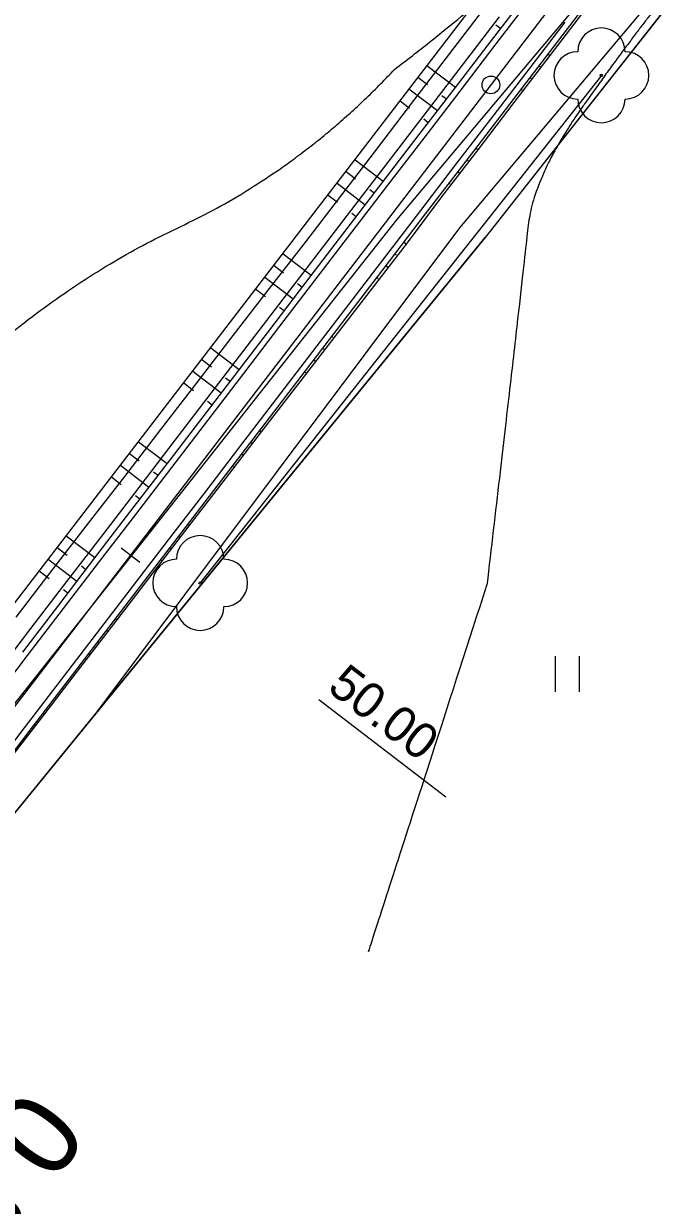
# Model space of a CAD drawing. Extents: x -495905 to -478420, y -1113297 to -1107716.
# Drawn here: x -479330.8 to -479277.6, y -1111225.6 to -1111125.9 of the extents above; entities that cross this region are included whole.
import ezdxf

# ---------------------------------------------------------------- set-up
doc = ezdxf.new("R2010")
doc.units = 0
for name, color, linetype in [('03_PC_OBJEKTY_NÁVRH_PR', 7, 'Continuous'), ('2D_VRSTEVNICE', 7, 'Continuous'), ('C5_HATCH_SLOPE_L', 7, 'Continuous'), ('C5_HATCH_SLOPE_R', 7, 'Continuous'), ('C5_HECTOMETRY', 7, 'Continuous'), ('C5_HRANA_TELESO', 7, 'Continuous'), ('C5_KORUNA', 7, 'Continuous'), ('C5_OSA', 7, 'Continuous'), ('C5_PRIKOP', 7, 'Continuous'), ('C5_STANICENI', 7, 'Continuous'), ('C5_ZPEVKRAJ', 7, 'Continuous'), ('ttp', 7, 'Continuous'), ('zamereni', 7, 'Continuous')]:
    doc.layers.add(name, color=color, linetype=linetype)

msp = doc.modelspace()

# ---------------------------------------------------------------- linework, layer by layer
at = {"layer": '03_PC_OBJEKTY_NÁVRH_PR'}
msp.add_lwpolyline([(-479531.54, -1111424.41), (-479474.18, -1111378.38), (-479432.34, -1111317.36), (-479343.997, -1111211.554), (-479353.502, -1111203.437), (-479247.26, -1111064.93), (-479015.8, -1110808.69), (-478957.84, -1110729.54), (-478938.65, -1110719.95), (-478881.29, -1110714.35), (-478867.9, -1110714.75)], dxfattribs=at)
at = {"layer": '2D_VRSTEVNICE'}
for points in [[(-479299.489, -1111129.774), (-479291.104, -1111123.399), (-479282.233, -1111113.706), (-479267.457, -1111103.69), (-479263.97, -1111100.395), (-479261.432, -1111096.898), (-479261.413, -1111096.872), (-479252.981, -1111087.033), (-479248.875, -1111083.57), (-479245.18, -1111080.15), (-479239.606, -1111074.979), (-479242.669, -1111080.465), (-479242.759, -1111082.419), (-479242.252, -1111084.55), (-479241.709, -1111085.909), (-479249.724, -1111089.408), (-479257.015, -1111098.85), (-479257.107, -1111098.963)], [(-479257.107, -1111098.963), (-479267.897, -1111112.843), (-479274.797, -1111121.31), (-479279.491, -1111127.061), (-479287.802, -1111138.815), (-479288.709, -1111147.541), (-479291.705, -1111173.298)], [(-479365.464, -1111176.058), (-479354.225, -1111170.904), (-479347.648, -1111166.557), (-479327.945, -1111147.906), (-479307.555, -1111138.372), (-479299.489, -1111129.774)], [(-479301.65, -1111204.13), (-479301.65, -1111204.13), (-479301.65, -1111204.13), (-479291.705, -1111173.298)]]:
    msp.add_open_spline(points, degree=2, dxfattribs=at)
at = {"layer": 'C5_HATCH_SLOPE_L'}
for p, q in [((-479290.564, -1111126.336), (-479290.952, -1111126.039)), ((-479294.363, -1111131.299), (-479296.759, -1111129.464)), ((-479296.706, -1111131.079), (-479297.516, -1111130.459)), ((-479295.883, -1111133.284), (-479298.273, -1111131.454)), ((-479298.223, -1111133.067), (-479299.03, -1111132.449)), ((-479295.123, -1111132.291), (-479295.51, -1111131.995)), ((-479296.643, -1111134.276), (-479297.029, -1111133.98)), ((-479300.442, -1111139.239), (-479302.812, -1111137.425)), ((-479302.771, -1111139.03), (-479303.571, -1111138.418)), ((-479301.961, -1111141.224), (-479304.329, -1111139.412)), ((-479304.289, -1111141.017), (-479305.088, -1111140.405)), ((-479301.201, -1111140.232), (-479301.586, -1111139.938)), ((-479302.721, -1111142.217), (-479303.105, -1111141.923)), ((-479306.52, -1111147.18), (-479308.893, -1111145.364)), ((-479308.85, -1111146.971), (-479309.654, -1111146.355)), ((-479308.039, -1111149.165), (-479310.416, -1111147.346)), ((-479310.37, -1111148.955), (-479311.178, -1111148.337)), ((-479307.28, -1111148.173), (-479307.662, -1111147.88)), ((-479308.799, -1111150.158), (-479309.181, -1111149.866)), ((-479312.598, -1111155.121), (-479314.987, -1111153.292)), ((-479314.934, -1111154.907), (-479315.748, -1111154.284)), ((-479314.118, -1111157.106), (-479316.51, -1111155.275)), ((-479316.454, -1111156.891), (-479317.271, -1111156.266)), ((-479313.358, -1111156.113), (-479313.738, -1111155.822)), ((-479314.878, -1111158.098), (-479315.258, -1111157.807)), ((-479318.677, -1111163.061), (-479321.079, -1111161.222)), ((-479321.018, -1111162.844), (-479321.841, -1111162.213)), ((-479320.196, -1111165.046), (-479322.602, -1111163.204)), ((-479322.538, -1111164.828), (-479323.364, -1111164.196)), ((-479319.436, -1111164.054), (-479319.815, -1111163.764)), ((-479320.956, -1111166.039), (-479321.334, -1111165.75)), ((-479324.755, -1111171.002), (-479327.172, -1111169.151)), ((-479327.1, -1111170.781), (-479327.932, -1111170.144)), ((-479326.275, -1111172.987), (-479328.692, -1111171.136)), ((-479328.62, -1111172.766), (-479329.452, -1111172.129)), ((-479325.515, -1111171.994), (-479325.892, -1111171.706)), ((-479327.034, -1111173.98), (-479327.41, -1111173.692))]:
    msp.add_line(p, q, dxfattribs=at)
at = {"layer": 'C5_HATCH_SLOPE_R'}
for p, q in [((-479286.54, -1111128.482), (-479286.369, -1111128.613)), ((-479287.3, -1111129.474), (-479287.215, -1111129.539)), ((-479287.13, -1111129.604), (-479287.13, -1111129.604)), ((-479288.06, -1111130.467), (-479287.892, -1111130.596)), ((-479288.819, -1111131.46), (-479288.736, -1111131.524)), ((-479288.653, -1111131.587), (-479288.653, -1111131.587)), ((-479292.618, -1111136.423), (-479292.453, -1111136.549)), ((-479293.378, -1111137.415), (-479293.296, -1111137.478)), ((-479293.213, -1111137.541), (-479293.213, -1111137.541)), ((-479294.138, -1111138.408), (-479293.973, -1111138.534)), ((-479294.898, -1111139.4), (-479294.816, -1111139.463)), ((-479294.734, -1111139.526), (-479294.734, -1111139.526)), ((-479298.697, -1111144.363), (-479298.488, -1111144.523)), ((-479299.456, -1111145.356), (-479299.353, -1111145.434)), ((-479299.251, -1111145.513), (-479299.251, -1111145.513)), ((-479300.216, -1111146.348), (-479300.015, -1111146.502)), ((-479300.976, -1111147.341), (-479300.878, -1111147.416)), ((-479300.779, -1111147.492), (-479300.779, -1111147.492)), ((-479304.775, -1111152.304), (-479304.596, -1111152.441)), ((-479305.535, -1111153.296), (-479305.448, -1111153.363)), ((-479305.36, -1111153.43), (-479305.36, -1111153.43)), ((-479306.295, -1111154.289), (-479306.124, -1111154.42)), ((-479307.054, -1111155.282), (-479306.97, -1111155.346)), ((-479306.887, -1111155.409), (-479306.887, -1111155.409)), ((-479310.853, -1111160.244), (-479310.7, -1111160.362)), ((-479311.613, -1111161.237), (-479311.538, -1111161.295)), ((-479311.462, -1111161.353), (-479311.462, -1111161.353)), ((-479312.373, -1111162.23), (-479312.224, -1111162.343)), ((-479313.133, -1111163.222), (-479313.06, -1111163.278)), ((-479312.986, -1111163.334), (-479312.986, -1111163.334)), ((-479316.932, -1111168.185), (-479316.796, -1111168.289)), ((-479317.692, -1111169.178), (-479317.625, -1111169.229)), ((-479317.558, -1111169.28), (-479317.558, -1111169.28)), ((-479318.451, -1111170.17), (-479318.32, -1111170.271)), ((-479319.211, -1111171.163), (-479319.146, -1111171.212)), ((-479319.081, -1111171.262), (-479319.081, -1111171.262)), ((-479323.01, -1111176.126), (-479322.892, -1111176.216)), ((-479323.77, -1111177.118), (-479323.712, -1111177.162)), ((-479323.653, -1111177.207), (-479323.653, -1111177.207)), ((-479324.53, -1111178.111), (-479324.415, -1111178.198)), ((-479325.289, -1111179.103), (-479325.233, -1111179.146)), ((-479325.177, -1111179.189), (-479325.177, -1111179.189)), ((-479329.088, -1111184.066), (-479328.986, -1111184.144)), ((-479329.848, -1111185.059), (-479329.798, -1111185.097)), ((-479329.748, -1111185.135), (-479329.748, -1111185.135)), ((-479330.608, -1111186.051), (-479330.51, -1111186.127))]:
    msp.add_line(p, q, dxfattribs=at)
at = {"layer": 'C5_HECTOMETRY'}
msp.add_circle((-479291.366, -1111131.085), 0.75, dxfattribs=at)
at = {"layer": 'C5_HRANA_TELESO'}
for p, q in [((-479294.831, -1111128.432), (-479291.791, -1111124.462)), ((-479286.369, -1111128.613), (-479283.331, -1111124.642)), ((-479297.867, -1111132.405), (-479294.831, -1111128.432)), ((-479289.415, -1111132.578), (-479286.369, -1111128.613)), ((-479300.899, -1111136.381), (-479297.867, -1111132.405)), ((-479292.453, -1111136.549), (-479289.415, -1111132.578)), ((-479303.931, -1111140.356), (-479300.899, -1111136.381)), ((-479295.494, -1111140.518), (-479292.453, -1111136.549)), ((-479306.983, -1111144.317), (-479303.931, -1111140.356)), ((-479298.488, -1111144.523), (-479295.494, -1111140.518)), ((-479310.036, -1111148.277), (-479306.983, -1111144.317)), ((-479301.542, -1111148.482), (-479298.488, -1111144.523)), ((-479313.088, -1111152.237), (-479310.036, -1111148.277)), ((-479304.596, -1111152.441), (-479301.542, -1111148.482)), ((-479316.141, -1111156.197), (-479313.088, -1111152.237)), ((-479307.651, -1111156.399), (-479304.596, -1111152.441)), ((-479319.194, -1111160.157), (-479316.141, -1111156.197)), ((-479310.7, -1111160.362), (-479307.651, -1111156.399)), ((-479322.246, -1111164.117), (-479319.194, -1111160.157)), ((-479313.748, -1111164.325), (-479310.7, -1111160.362)), ((-479325.298, -1111168.077), (-479322.246, -1111164.117)), ((-479316.796, -1111168.289), (-479313.748, -1111164.325)), ((-479328.351, -1111172.037), (-479325.298, -1111168.077)), ((-479319.843, -1111172.253), (-479316.796, -1111168.289)), ((-479331.391, -1111176.007), (-479328.351, -1111172.037)), ((-479322.892, -1111176.216), (-479319.843, -1111172.253)), ((-479325.939, -1111180.18), (-479322.892, -1111176.216)), ((-479328.986, -1111184.144), (-479325.939, -1111180.18)), ((-479332.033, -1111188.109), (-479328.986, -1111184.144))]:
    msp.add_line(p, q, dxfattribs=at)
at = {"layer": 'C5_KORUNA'}
for p, q in [((-479284.712, -1111126.093), (-479281.672, -1111122.123)), ((-479291.324, -1111127.328), (-479288.285, -1111123.358)), ((-479287.751, -1111130.064), (-479284.712, -1111126.093)), ((-479294.363, -1111131.299), (-479291.324, -1111127.328)), ((-479290.79, -1111134.034), (-479287.751, -1111130.064)), ((-479297.402, -1111135.269), (-479294.363, -1111131.299)), ((-479293.829, -1111138.004), (-479290.79, -1111134.034)), ((-479300.442, -1111139.239), (-479297.402, -1111135.269)), ((-479296.868, -1111141.975), (-479293.829, -1111138.004)), ((-479303.481, -1111143.21), (-479300.442, -1111139.239)), ((-479299.907, -1111145.945), (-479296.868, -1111141.975)), ((-479306.52, -1111147.18), (-479303.481, -1111143.21)), ((-479302.947, -1111149.915), (-479299.907, -1111145.945)), ((-479309.559, -1111151.15), (-479306.52, -1111147.18)), ((-479305.986, -1111153.886), (-479302.947, -1111149.915)), ((-479312.598, -1111155.121), (-479309.559, -1111151.15)), ((-479309.025, -1111157.856), (-479305.986, -1111153.886)), ((-479315.637, -1111159.091), (-479312.598, -1111155.121)), ((-479312.064, -1111161.826), (-479309.025, -1111157.856)), ((-479318.677, -1111163.061), (-479315.637, -1111159.091)), ((-479315.103, -1111165.796), (-479312.064, -1111161.826)), ((-479321.716, -1111167.032), (-479318.677, -1111163.061)), ((-479318.142, -1111169.767), (-479315.103, -1111165.796)), ((-479324.755, -1111171.002), (-479321.716, -1111167.032)), ((-479321.182, -1111173.737), (-479318.142, -1111169.767)), ((-479327.794, -1111174.972), (-479324.755, -1111171.002)), ((-479324.221, -1111177.707), (-479321.182, -1111173.737)), ((-479330.833, -1111178.942), (-479327.794, -1111174.972)), ((-479327.26, -1111181.678), (-479324.221, -1111177.707)), ((-479330.299, -1111185.648), (-479327.26, -1111181.678)), ((-479333.338, -1111189.618), (-479330.299, -1111185.648))]:
    msp.add_line(p, q, dxfattribs=at)
at = {"layer": 'C5_OSA'}
msp.add_line((-479472.653, -1111367.915), (-479250.399, -1111077.567), dxfattribs=at)
at = {"layer": 'C5_PRIKOP'}
for p, q in [((-479293.682, -1111129.312), (-479290.642, -1111125.342)), ((-479296.721, -1111133.282), (-479293.682, -1111129.312)), ((-479299.76, -1111137.252), (-479296.721, -1111133.282)), ((-479302.799, -1111141.223), (-479299.76, -1111137.252)), ((-479305.838, -1111145.193), (-479302.799, -1111141.223)), ((-479308.878, -1111149.163), (-479305.838, -1111145.193)), ((-479311.917, -1111153.134), (-479308.878, -1111149.163)), ((-479314.956, -1111157.104), (-479311.917, -1111153.134)), ((-479317.995, -1111161.074), (-479314.956, -1111157.104)), ((-479321.034, -1111165.045), (-479317.995, -1111161.074)), ((-479324.073, -1111169.015), (-479321.034, -1111165.045)), ((-479327.113, -1111172.985), (-479324.073, -1111169.015)), ((-479330.152, -1111176.956), (-479327.113, -1111172.985)), ((-479333.191, -1111180.926), (-479330.152, -1111176.956))]:
    msp.add_line(p, q, dxfattribs=at)
at = {"layer": 'C5_STANICENI'}
for p, q in [((-479320.963, -1111171.396), (-479322.552, -1111170.18)), ((-479305.876, -1111182.944), (-479295.156, -1111191.15))]:
    msp.add_line(p, q, dxfattribs=at)
at = {"layer": 'C5_ZPEVKRAJ'}
for p, q in [((-479290.927, -1111127.632), (-479287.888, -1111123.662)), ((-479288.148, -1111129.76), (-479285.109, -1111125.789)), ((-479293.966, -1111131.603), (-479290.927, -1111127.632)), ((-479291.187, -1111133.73), (-479288.148, -1111129.76)), ((-479297.005, -1111135.573), (-479293.966, -1111131.603)), ((-479294.226, -1111137.7), (-479291.187, -1111133.73)), ((-479300.045, -1111139.543), (-479297.005, -1111135.573)), ((-479297.265, -1111141.671), (-479294.226, -1111137.7)), ((-479303.084, -1111143.514), (-479300.045, -1111139.543)), ((-479300.304, -1111145.641), (-479297.265, -1111141.671)), ((-479306.123, -1111147.484), (-479303.084, -1111143.514)), ((-479303.344, -1111149.611), (-479300.304, -1111145.641)), ((-479309.162, -1111151.454), (-479306.123, -1111147.484)), ((-479306.383, -1111153.582), (-479303.344, -1111149.611)), ((-479312.201, -1111155.425), (-479309.162, -1111151.454)), ((-479309.422, -1111157.552), (-479306.383, -1111153.582)), ((-479315.24, -1111159.395), (-479312.201, -1111155.425)), ((-479312.461, -1111161.522), (-479309.422, -1111157.552)), ((-479318.28, -1111163.365), (-479315.24, -1111159.395)), ((-479315.5, -1111165.493), (-479312.461, -1111161.522)), ((-479321.319, -1111167.335), (-479318.28, -1111163.365)), ((-479318.54, -1111169.463), (-479315.5, -1111165.493)), ((-479324.358, -1111171.306), (-479321.319, -1111167.335)), ((-479321.579, -1111173.433), (-479318.54, -1111169.463)), ((-479327.397, -1111175.276), (-479324.358, -1111171.306)), ((-479324.618, -1111177.404), (-479321.579, -1111173.433)), ((-479330.436, -1111179.246), (-479327.397, -1111175.276)), ((-479327.657, -1111181.374), (-479324.618, -1111177.404)), ((-479333.475, -1111183.217), (-479330.436, -1111179.246)), ((-479330.696, -1111185.344), (-479327.657, -1111181.374)), ((-479333.735, -1111189.314), (-479330.696, -1111185.344))]:
    msp.add_line(p, q, dxfattribs=at)
at = {"layer": 'ttp'}
msp.add_lwpolyline([(-479188.45, -1111128.43), (-479183.18, -1111120.1), (-479201.75, -1111104.24), (-479213.68, -1111093.77), (-479217.37, -1111089.74), (-479225.02, -1111082.35), (-479233.14, -1111075.86), (-479237.46, -1111074.48), (-479238.59, -1111073.53), (-479246.72, -1111085.12), (-479256.59, -1111099.21), (-479274.34, -1111121.7), (-479291.84, -1111143.95), (-479324.94, -1111184.45), (-479350.98, -1111216.35), (-479383.26, -1111255.34)], dxfattribs=at)
at = {"layer": 'zamereni'}
for p, q in [((-479278.55, -1111117.73), (-479299.34, -1111142.46)), ((-479275.3, -1111120.88), (-479294.01, -1111143.14)), ((-479274.34, -1111121.7), (-479291.84, -1111143.95)), ((-479282.05, -1111130.28), (-479315.88, -1111173.11)), ((-479282.05, -1111130.28), (-479282.05, -1111130.28)), ((-479299.34, -1111142.46), (-479329.07, -1111180.15)), ((-479294.01, -1111143.14), (-479324.94, -1111184.45)), ((-479324.94, -1111184.45), (-479291.84, -1111143.95)), ((-479315.88, -1111173.11), (-479315.88, -1111173.11)), ((-479285.954, -1111179.3), (-479285.954, -1111182.3)), ((-479283.91, -1111182.3), (-479283.91, -1111179.3)), ((-479329.07, -1111180.15), (-479354.57, -1111212.52)), ((-479350.98, -1111216.35), (-479324.94, -1111184.45))]:
    msp.add_line(p, q, dxfattribs=at)
for centre in [(-479282.05, -1111130.28), (-479315.88, -1111173.11)]:
    msp.add_circle(centre, 0.1, dxfattribs=at)
for centre, start, end in [((-479282.05, -1111128.28), 0, 180), ((-479284.05, -1111130.28), 90, 270), ((-479280.05, -1111130.28), 270, 90), ((-479282.05, -1111132.28), 180, 0), ((-479315.88, -1111171.11), 0, 180), ((-479317.88, -1111173.11), 90, 270), ((-479313.88, -1111173.11), 270, 90), ((-479315.88, -1111175.11), 180, 0)]:
    msp.add_arc(centre, 2, start, end, dxfattribs=at)

# ---------------------------------------------------------------- texts
at = {"layer": 'C5_HECTOMETRY'}
msp.add_text('0.8', height=7, rotation=232.52125, dxfattribs=at).set_placement((-479330.766, -1111215.472))
at = {"layer": 'C5_STANICENI'}
msp.add_text('50.00', height=3, rotation=322.56687, dxfattribs=at).set_placement((-479305.269, -1111182.15))

doc.saveas('drawing.dxf')
